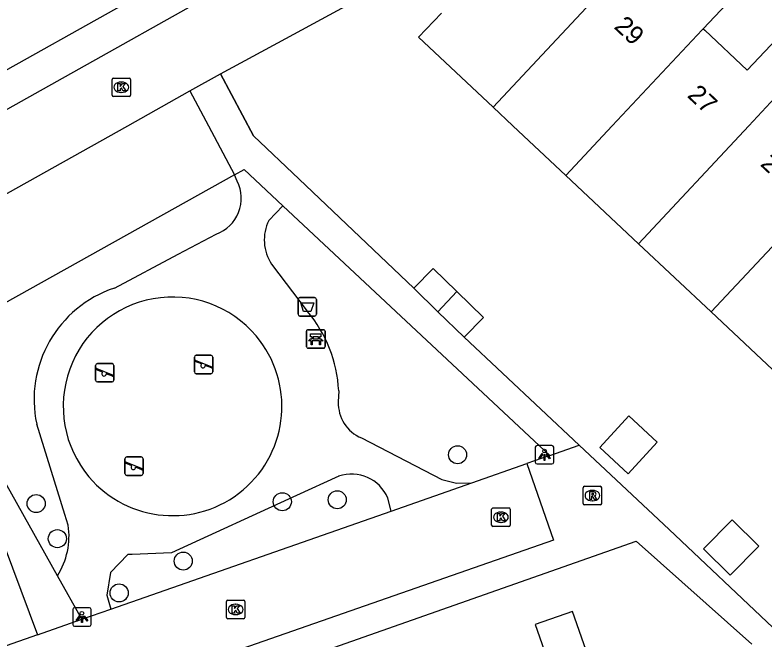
# Model space of a CAD drawing. Extents: x 158474 to 159560, y 388525 to 389605.
# Drawn here: x 159075.73 to 159116.32, y 389222.16 to 389255.99 of the extents above; entities that cross this region are included whole.
import ezdxf

# ---------------------------------------------------------------- set-up
doc = ezdxf.new("R2010")
doc.units = 0
for name, color, linetype in [('IMGEO_Afvalbak', 7, 'Continuous'), ('IMGEO_Bank', 7, 'Continuous'), ('IMGEO_Boom', 7, 'Continuous'), ('IMGEO_Kolk', 7, 'Continuous'), ('IMGEO_Lichtpunt', 7, 'Continuous'), ('IMGEO_Muur', 7, 'Continuous'), ('IMGEO_Pand', 7, 'Continuous'), ('IMGEO_Pand_nummerreeks', 7, 'Continuous'), ('IMGEO_Parkeervlak_open', 7, 'Continuous'), ('IMGEO_Rijbaan_lokaal_open', 7, 'Continuous'), ('IMGEO_Rioolput', 7, 'Continuous'), ('IMGEO_Speelvoorziening', 7, 'Continuous'), ('IMGEO_Voetpad_open', 7, 'Continuous')]:
    doc.layers.add(name, color=color, linetype=linetype)

msp = doc.modelspace()

# ---------------------------------------------------------------- linework, layer by layer
at = {"layer": 'IMGEO_Afvalbak'}
for p, q in [((159091.148, 389240.696), (159091.938, 389240.696)), ((159091.938, 389240.696), (159091.148, 389240.696)), ((159091.048, 389239.796), (159091.048, 389240.596)), ((159091.048, 389240.596), (159091.048, 389239.796)), ((159092.038, 389240.596), (159092.038, 389239.796)), ((159092.038, 389239.796), (159092.038, 389240.596)), ((159091.938, 389239.696), (159091.148, 389239.696)), ((159091.148, 389239.696), (159091.938, 389239.696))]:
    msp.add_line(p, q, dxfattribs=at)
msp.add_lwpolyline([(159091.191, 389240.41), (159091.895, 389240.41), (159091.746, 389239.94), (159091.34, 389239.94), (159091.191, 389240.41)], dxfattribs=at)
for centre, start, end in [((159091.148, 389240.596), 90, 180), ((159091.148, 389240.596), 90, 180), ((159091.938, 389240.596), 0, 90), ((159091.938, 389240.596), 360, 90), ((159091.148, 389239.796), 180, 270), ((159091.148, 389239.796), 180, 270), ((159091.938, 389239.796), 270, 0), ((159091.938, 389239.796), 270, 0)]:
    msp.add_arc(centre, 0.1, start, end, dxfattribs=at)
at = {"layer": 'IMGEO_Bank'}
for p, q in [((159091.509, 389238.033), (159091.509, 389238.874)), ((159091.509, 389238.874), (159091.509, 389238.033)), ((159091.584, 389238.958), (159092.425, 389238.958)), ((159092.425, 389238.958), (159091.584, 389238.958)), ((159092.509, 389238.883), (159092.509, 389238.042)), ((159092.509, 389238.042), (159092.509, 389238.883)), ((159092.206, 389238.356), (159091.813, 389238.356)), ((159091.818, 389238.464), (159091.818, 389238.57)), ((159091.862, 389238.57), (159091.862, 389238.464)), ((159092.15, 389238.576), (159091.868, 389238.576)), ((159091.868, 389238.458), (159092.15, 389238.458)), ((159092.156, 389238.464), (159092.156, 389238.57)), ((159092.2, 389238.57), (159092.2, 389238.464)), ((159092.434, 389237.958), (159091.593, 389237.958)), ((159091.593, 389237.958), (159092.434, 389237.958))]:
    msp.add_line(p, q, dxfattribs=at)
for points in [[(159091.812, 389238.576), (159091.726, 389238.576), (159091.726, 389238.737), (159092.289, 389238.737), (159092.289, 389238.576), (159092.206, 389238.576)], [(159091.756, 389238.356), (159091.614, 389238.356), (159091.726, 389238.458), (159091.812, 389238.458)], [(159091.806, 389238.349), (159091.806, 389238.142), (159091.763, 389238.142), (159091.763, 389238.349)], [(159092.206, 389238.458), (159092.289, 389238.458), (159092.401, 389238.356), (159092.262, 389238.356)], [(159092.256, 389238.349), (159092.256, 389238.142), (159092.212, 389238.142), (159092.212, 389238.349)]]:
    msp.add_lwpolyline(points, dxfattribs=at)
for centre, radius, start, end in [((159091.587, 389238.88), 0.0779, 92.4484, 184.2845), ((159091.587, 389238.88), 0.0779, 92.4484, 184.2845), ((159092.431, 389238.88), 0.0779, 2.4484, 94.2845), ((159092.431, 389238.88), 0.0779, 2.4484, 94.2845), ((159091.756, 389238.349), 0.00671, 2.8957, 87.1043), ((159091.813, 389238.349), 0.00671, 92.8957, 177.1043), ((159091.811, 389238.569), 0.00671, 2.8957, 87.1043), ((159091.811, 389238.465), 0.00671, 272.8957, 357.1043), ((159091.868, 389238.569), 0.00671, 92.8957, 177.1043), ((159091.868, 389238.465), 0.00671, 182.8957, 267.1043), ((159092.15, 389238.569), 0.00671, 2.8957, 87.1043), ((159092.15, 389238.465), 0.00671, 272.8957, 357.1043), ((159092.207, 389238.569), 0.00671, 92.8957, 177.1043), ((159092.207, 389238.465), 0.00671, 182.8957, 267.1043), ((159092.205, 389238.349), 0.00671, 2.8957, 87.1043), ((159092.262, 389238.349), 0.00671, 92.8957, 177.1043), ((159091.587, 389238.036), 0.0779, 182.4484, 274.2845), ((159091.587, 389238.036), 0.0779, 182.4484, 274.2845), ((159092.431, 389238.036), 0.0779, 272.4484, 4.2845), ((159092.431, 389238.036), 0.0779, 272.4484, 4.2845)]:
    msp.add_arc(centre, radius, start, end, dxfattribs=at)
at = {"layer": 'IMGEO_Boom'}
for centre in [(159099.682, 389232.187), (159090.195, 389229.643), (159093.167, 389229.752), (159076.872, 389229.546), (159078.019, 389227.646), (159084.834, 389226.432), (159081.364, 389224.708)]:
    msp.add_circle(centre, 0.489, dxfattribs=at)
at = {"layer": 'IMGEO_Kolk'}
for p, q in [((159080.977, 389251.654), (159080.977, 389252.506)), ((159081.052, 389252.58), (159081.904, 389252.58)), ((159081.978, 389252.506), (159081.978, 389251.654)), ((159081.465, 389252.36), (159081.49, 389252.36)), ((159081.904, 389251.58), (159081.052, 389251.58)), ((159081.488, 389251.8), (159081.463, 389251.8)), ((159101.598, 389229.309), (159102.45, 389229.309)), ((159101.523, 389228.383), (159101.523, 389229.235)), ((159102.011, 389229.089), (159102.036, 389229.089)), ((159102.524, 389229.235), (159102.524, 389228.383)), ((159102.034, 389228.529), (159102.009, 389228.529)), ((159102.45, 389228.309), (159101.598, 389228.309)), ((159087.167, 389223.388), (159087.167, 389224.24)), ((159087.242, 389224.314), (159088.094, 389224.314)), ((159087.655, 389224.094), (159087.68, 389224.094)), ((159088.168, 389224.24), (159088.168, 389223.388)), ((159088.094, 389223.314), (159087.242, 389223.314)), ((159087.678, 389223.534), (159087.653, 389223.534))]:
    msp.add_line(p, q, dxfattribs=at)
for points in [[(159080.977, 389251.654), (159080.977, 389252.506)], [(159081.052, 389252.58), (159081.904, 389252.58)], [(159081.978, 389252.506), (159081.978, 389251.654)], [(159081.298, 389252.28), (159081.421, 389252.28), (159081.421, 389252.129), (159081.551, 389252.28), (159081.715, 389252.28), (159081.569, 389252.129), (159081.722, 389251.88), (159081.57, 389251.88), (159081.485, 389252.044), (159081.421, 389251.977), (159081.421, 389251.88), (159081.298, 389251.88), (159081.298, 389252.28)], [(159081.904, 389251.58), (159081.052, 389251.58)], [(159101.598, 389229.309), (159102.45, 389229.309)], [(159101.523, 389228.383), (159101.523, 389229.235)], [(159101.844, 389229.009), (159101.967, 389229.009), (159101.967, 389228.858), (159102.097, 389229.009), (159102.261, 389229.009), (159102.115, 389228.858), (159102.268, 389228.609), (159102.116, 389228.609), (159102.031, 389228.773), (159101.967, 389228.706), (159101.967, 389228.609), (159101.844, 389228.609), (159101.844, 389229.009)], [(159102.524, 389229.235), (159102.524, 389228.383)], [(159102.45, 389228.309), (159101.598, 389228.309)], [(159087.167, 389223.388), (159087.167, 389224.24)], [(159087.242, 389224.314), (159088.094, 389224.314)], [(159087.488, 389224.014), (159087.611, 389224.014), (159087.611, 389223.863), (159087.741, 389224.014), (159087.905, 389224.014), (159087.759, 389223.863), (159087.912, 389223.614), (159087.76, 389223.614), (159087.675, 389223.778), (159087.611, 389223.711), (159087.611, 389223.614), (159087.488, 389223.614), (159087.488, 389224.014)], [(159088.168, 389224.24), (159088.168, 389223.388)], [(159088.094, 389223.314), (159087.242, 389223.314)]]:
    msp.add_lwpolyline(points, dxfattribs=at)
for centre, start, end in [((159081.054, 389252.504), 91.552, 178.448), ((159081.054, 389252.504), 91.552, 178.448), ((159081.902, 389252.504), 1.552, 88.448), ((159081.902, 389252.504), 1.552, 88.448), ((159081.054, 389251.656), 181.552, 268.448), ((159081.054, 389251.656), 181.552, 268.448), ((159081.902, 389251.656), 271.552, 358.448), ((159081.902, 389251.656), 271.552, 358.448), ((159101.6, 389229.233), 91.552, 178.448), ((159101.6, 389229.233), 91.552, 178.448), ((159102.448, 389229.233), 1.552, 88.448), ((159102.448, 389229.233), 1.552, 88.448), ((159101.6, 389228.385), 181.552, 268.448), ((159101.6, 389228.385), 181.552, 268.448), ((159102.448, 389228.385), 271.552, 358.448), ((159102.448, 389228.385), 271.552, 358.448), ((159087.244, 389224.238), 91.552, 178.448), ((159087.244, 389224.238), 91.552, 178.448), ((159088.092, 389224.238), 1.552, 88.448), ((159088.092, 389224.238), 1.552, 88.448), ((159087.244, 389223.39), 181.552, 268.448), ((159087.244, 389223.39), 181.552, 268.448), ((159088.092, 389223.39), 271.552, 358.448), ((159088.092, 389223.39), 271.552, 358.448)]:
    msp.add_arc(centre, 0.0765, start, end, dxfattribs=at)
for centre, major_axis, ratio, start_param, end_param in [((159081.464, 389252.08), (-0.387, 0.002), 0.722429, 4.712389, 7.853982), ((159081.489, 389252.08), (-0.39, 0.002), 0.717154, 1.570796, 4.712389), ((159102.01, 389228.809), (-0.387, 0.002), 0.722429, 4.712389, 7.853982), ((159102.035, 389228.809), (-0.39, 0.002), 0.717154, 1.570796, 4.712389), ((159087.654, 389223.814), (-0.387, 0.002), 0.722429, 4.712389, 7.853982), ((159087.679, 389223.814), (-0.39, 0.002), 0.717154, 1.570796, 4.712389)]:
    msp.add_ellipse(centre, major_axis=major_axis, ratio=ratio, start_param=start_param, end_param=end_param, dxfattribs=at)
at = {"layer": 'IMGEO_Lichtpunt'}
for p, q in [((159103.889, 389232.59), (159103.889, 389231.783)), ((159103.889, 389232.59), (159103.889, 389231.783)), ((159104.791, 389232.685), (159103.983, 389232.685)), ((159104.791, 389232.685), (159103.983, 389232.685)), ((159104.885, 389231.783), (159104.885, 389232.59)), ((159104.885, 389231.783), (159104.885, 389232.59)), ((159103.983, 389231.689), (159104.791, 389231.689)), ((159103.983, 389231.689), (159104.791, 389231.689)), ((159078.852, 389223.809), (159078.852, 389223.002)), ((159078.852, 389223.809), (159078.852, 389223.002)), ((159079.754, 389223.904), (159078.946, 389223.904)), ((159079.754, 389223.904), (159078.946, 389223.904)), ((159079.848, 389223.002), (159079.848, 389223.809)), ((159079.848, 389223.002), (159079.848, 389223.809)), ((159078.946, 389222.908), (159079.754, 389222.908)), ((159078.946, 389222.908), (159079.754, 389222.908))]:
    msp.add_line(p, q, dxfattribs=at)
for points in [[(159104.263, 389232.254), (159104.302, 389232.226), (159104.114, 389231.964), (159104.076, 389231.991), (159104.263, 389232.254)], [(159104.365, 389232.206), (159104.412, 389232.206), (159104.412, 389231.884), (159104.365, 389231.884), (159104.365, 389232.206)], [(159104.475, 389232.226), (159104.513, 389232.253), (159104.7, 389231.991), (159104.661, 389231.963), (159104.475, 389232.226)], [(159079.226, 389223.473), (159079.265, 389223.445), (159079.077, 389223.183), (159079.039, 389223.21), (159079.226, 389223.473)], [(159079.328, 389223.425), (159079.375, 389223.425), (159079.375, 389223.103), (159079.328, 389223.103), (159079.328, 389223.425)], [(159079.438, 389223.445), (159079.476, 389223.472), (159079.663, 389223.21), (159079.624, 389223.182), (159079.438, 389223.445)]]:
    msp.add_lwpolyline(points, dxfattribs=at)
for centre in [(159104.388, 389232.388), (159079.351, 389223.607)]:
    msp.add_circle(centre, 0.0994, dxfattribs=at)
for centre, start, end in [((159103.983, 389232.59), 90, 180), ((159103.983, 389232.59), 90, 180), ((159104.791, 389232.59), 0, 90), ((159104.791, 389232.59), 0, 90), ((159103.983, 389231.783), 180, 270), ((159103.983, 389231.783), 180, 270), ((159104.791, 389231.783), 270, 0), ((159104.791, 389231.783), 270, 360), ((159078.946, 389223.809), 90, 180), ((159078.946, 389223.809), 90, 180), ((159079.754, 389223.809), 0, 90), ((159079.754, 389223.809), 0, 90), ((159078.946, 389223.002), 180, 270), ((159078.946, 389223.002), 180, 270), ((159079.754, 389223.002), 270, 0), ((159079.754, 389223.002), 270, 360)]:
    msp.add_arc(centre, 0.0946, start, end, dxfattribs=at)
at = {"layer": 'IMGEO_Muur'}
for points in [[(159091.106, 389247.106), (159088.629, 389249.459), (159086.843, 389252.811), (159090.386, 389254.71), (159095.116, 389257.303), (159096.64, 389258.135)], [(159091.106, 389247.106), (159097.316, 389241.207)]]:
    msp.add_lwpolyline(points, dxfattribs=at)
at = {"layer": 'IMGEO_Pand'}
for points in [[(159109.028, 389258.935), (159111.405, 389256.702), (159113.955, 389259.417), (159115.516, 389257.951), (159112.974, 389255.247)], [(159101.601, 389251.004), (159109.028, 389258.935)], [(159098.807, 389256.099), (159097.574, 389254.787), (159101.601, 389251.004)], [(159112.974, 389255.247), (159113.058, 389255.168), (159115.361, 389253.005), (159117.91, 389255.719), (159119.475, 389254.248), (159116.86, 389251.5)], [(159105.535, 389247.309), (159108.057, 389250), (159112.92, 389255.19), (159112.974, 389255.247)], [(159109.469, 389243.613), (159115.454, 389250), (159116.86, 389251.5)], [(159105.535, 389247.309), (159102.67, 389250), (159101.601, 389251.004)], [(159120.8, 389247.81), (159113.404, 389239.917)], [(159109.469, 389243.613), (159105.535, 389247.309)], [(159113.404, 389239.917), (159109.469, 389243.613)], [(159097.316, 389241.207), (159098.359, 389242.274), (159099.642, 389241.021)], [(159098.621, 389239.932), (159097.316, 389241.207)], [(159099.642, 389241.021), (159098.621, 389239.932)], [(159099.642, 389241.021), (159101.077, 389239.619), (159100.034, 389238.552)], [(159100.034, 389238.552), (159098.621, 389239.932)], [(159117.338, 389236.221), (159113.404, 389239.917)], [(159107.375, 389232.577), (159108.956, 389234.293), (159110.494, 389232.875), (159108.913, 389231.159), (159107.375, 389232.577)], [(159112.995, 389227.104), (159114.547, 389228.669), (159115.995, 389227.232), (159114.443, 389225.668), (159112.995, 389227.104)], [(159107.121, 389220.21), (159105.898, 389223.707), (159103.877, 389222.995), (159105.104, 389219.508), (159102.014, 389218.42)]]:
    msp.add_lwpolyline(points, dxfattribs=at)
at = {"layer": 'IMGEO_Parkeervlak_open'}
msp.add_lwpolyline([(159087.614, 389247.334), (159071.894, 389238.573), (159071.768, 389238.789)], dxfattribs=at)
at = {"layer": 'IMGEO_Rijbaan_lokaal_open'}
for points in [[(159069.405, 389243.038), (159067.471, 389246.523), (159073.674, 389250), (159109.088, 389269.852)], [(159086.843, 389252.811), (159090.386, 389254.71), (159095.116, 389257.303), (159096.64, 389258.135)], [(159085.189, 389251.884), (159086.843, 389252.811)], [(159069.405, 389243.038), (159081.827, 389250), (159085.189, 389251.884)], [(159103.431, 389231.714), (159104.882, 389227.562), (159052.637, 389209.355)], [(159100.451, 389230.671), (159103.431, 389231.714)], [(159096.082, 389229.142), (159100.451, 389230.671)], [(159080.918, 389223.835), (159096.082, 389229.142)], [(159079.345, 389223.284), (159080.918, 389223.835)], [(159076.937, 389222.441), (159079.345, 389223.284)], [(159076.937, 389222.441), (159062.99, 389217.554)]]:
    msp.add_lwpolyline(points, dxfattribs=at)
at = {"layer": 'IMGEO_Rioolput'}
for p, q in [((159106.555, 389230.48), (159107.407, 389230.48)), ((159106.48, 389229.554), (159106.48, 389230.406)), ((159106.968, 389230.26), (159106.993, 389230.26)), ((159107.481, 389230.406), (159107.481, 389229.554)), ((159106.991, 389229.7), (159106.966, 389229.7)), ((159107.407, 389229.48), (159106.555, 389229.48))]:
    msp.add_line(p, q, dxfattribs=at)
for points in [[(159106.555, 389230.48), (159107.407, 389230.48)], [(159106.48, 389229.554), (159106.48, 389230.406)], [(159107.069, 389230.178), (159106.817, 389230.18), (159106.817, 389229.78)], [(159106.995, 389230.099), (159106.941, 389230.099), (159106.941, 389230.018)], [(159107.481, 389230.406), (159107.481, 389229.554)], [(159106.817, 389229.78), (159106.941, 389229.78), (159106.941, 389229.942), (159106.952, 389229.942)], [(159106.941, 389230.018), (159106.993, 389230.018)], [(159106.999, 389229.913), (159107.07, 389229.78), (159107.21, 389229.78), (159107.145, 389229.906)], [(159107.407, 389229.48), (159106.555, 389229.48)]]:
    msp.add_lwpolyline(points, dxfattribs=at)
for centre, radius, start, end in [((159106.557, 389230.404), 0.0765, 91.552, 178.448), ((159106.557, 389230.404), 0.0765, 91.552, 178.448), ((159107.405, 389230.404), 0.0765, 1.552, 88.448), ((159107.405, 389230.404), 0.0765, 1.552, 88.448), ((159107.001, 389230.003), 0.0964, 77.0061, 93.1865), ((159107.015, 389230.06), 0.0378, 276.6634, 79.6772), ((159107.068, 389230.068), 0.109, 350.3612, 89.416), ((159106.951, 389229.889), 0.0533, 26.0293, 88.6989), ((159106.977, 389230.207), 0.19, 274.7715, 282.9687), ((159107.066, 389230.068), 0.112, 277.5842, 350.9817), ((159107.05, 389229.853), 0.108, 29.5134, 73.7905), ((159106.557, 389229.556), 0.0765, 181.552, 268.448), ((159106.557, 389229.556), 0.0765, 181.552, 268.448), ((159107.405, 389229.556), 0.0765, 271.552, 358.448), ((159107.405, 389229.556), 0.0765, 271.552, 358.448)]:
    msp.add_arc(centre, radius, start, end, dxfattribs=at)
for centre, major_axis, ratio, start_param, end_param in [((159106.967, 389229.98), (-0.387, 0.002), 0.722429, 4.712389, 7.853982), ((159106.992, 389229.98), (-0.39, 0.002), 0.717154, 1.570796, 4.712389)]:
    msp.add_ellipse(centre, major_axis=major_axis, ratio=ratio, start_param=start_param, end_param=end_param, dxfattribs=at)
at = {"layer": 'IMGEO_Speelvoorziening'}
for p, q in [((159085.438, 389236.673), (159085.438, 389237.473)), ((159085.438, 389237.473), (159085.438, 389236.673)), ((159085.538, 389237.573), (159086.328, 389237.573)), ((159086.328, 389237.573), (159085.538, 389237.573)), ((159086.428, 389237.473), (159086.428, 389236.673)), ((159086.428, 389236.673), (159086.428, 389237.473)), ((159080.087, 389236.228), (159080.087, 389237.028)), ((159080.087, 389237.028), (159080.087, 389236.228)), ((159080.187, 389237.128), (159080.977, 389237.128)), ((159080.977, 389237.128), (159080.187, 389237.128)), ((159081.077, 389237.028), (159081.077, 389236.228)), ((159081.077, 389236.228), (159081.077, 389237.028)), ((159085.821, 389237.101), (159085.482, 389237.238)), ((159085.507, 389237.298), (159086.383, 389236.945)), ((159086.359, 389236.885), (159086.019, 389237.022)), ((159080.47, 389236.656), (159080.131, 389236.793)), ((159080.156, 389236.853), (159081.032, 389236.5)), ((159081.008, 389236.44), (159080.668, 389236.577)), ((159086.328, 389236.573), (159085.538, 389236.573)), ((159085.538, 389236.573), (159086.328, 389236.573)), ((159080.977, 389236.128), (159080.187, 389236.128)), ((159080.187, 389236.128), (159080.977, 389236.128)), ((159081.671, 389231.168), (159081.671, 389231.968)), ((159081.671, 389231.968), (159081.671, 389231.168)), ((159082.054, 389231.596), (159081.715, 389231.733)), ((159081.74, 389231.793), (159082.616, 389231.44)), ((159081.771, 389232.068), (159082.561, 389232.068)), ((159082.561, 389232.068), (159081.771, 389232.068)), ((159082.661, 389231.968), (159082.661, 389231.168)), ((159082.661, 389231.168), (159082.661, 389231.968)), ((159082.592, 389231.38), (159082.252, 389231.517)), ((159082.561, 389231.068), (159081.771, 389231.068)), ((159081.771, 389231.068), (159082.561, 389231.068))]:
    msp.add_line(p, q, dxfattribs=at)
for centre, radius, start, end in [((159085.538, 389237.473), 0.1, 90, 180), ((159085.538, 389237.473), 0.1, 90, 180), ((159086.328, 389237.473), 0.1, 0, 90), ((159086.328, 389237.473), 0.1, 360, 90), ((159080.187, 389237.028), 0.1, 90, 180), ((159080.187, 389237.028), 0.1, 90, 180), ((159080.977, 389237.028), 0.1, 0, 90), ((159080.977, 389237.028), 0.1, 360, 90), ((159085.495, 389237.268), 0.0327, 68.078, 248.078), ((159085.9, 389237.011), 0.12, 130.9928, 5.1632), ((159080.144, 389236.823), 0.0327, 68.078, 248.078), ((159080.549, 389236.566), 0.12, 130.9928, 5.1632), ((159085.538, 389236.673), 0.1, 180, 270), ((159085.538, 389236.673), 0.1, 180, 270), ((159086.328, 389236.673), 0.1, 270, 0), ((159086.328, 389236.673), 0.1, 270, 0), ((159086.371, 389236.915), 0.0327, 248.078, 68.078), ((159080.187, 389236.228), 0.1, 180, 270), ((159080.187, 389236.228), 0.1, 180, 270), ((159080.977, 389236.228), 0.1, 270, 0), ((159080.977, 389236.228), 0.1, 270, 0), ((159081.02, 389236.47), 0.0327, 248.078, 68.078), ((159081.771, 389231.968), 0.1, 90, 180), ((159081.771, 389231.968), 0.1, 90, 180), ((159081.728, 389231.763), 0.0327, 68.078, 248.078), ((159082.561, 389231.968), 0.1, 0, 90), ((159082.561, 389231.968), 0.1, 360, 90), ((159082.133, 389231.506), 0.12, 130.9928, 5.1632), ((159082.604, 389231.41), 0.0327, 248.078, 68.078), ((159081.771, 389231.168), 0.1, 180, 270), ((159081.771, 389231.168), 0.1, 180, 270), ((159082.561, 389231.168), 0.1, 270, 0), ((159082.561, 389231.168), 0.1, 270, 0)]:
    msp.add_arc(centre, radius, start, end, dxfattribs=at)
at = {"layer": 'IMGEO_Voetpad_open'}
for points in [[(159110.931, 389271.309), (159102.235, 389268.131), (159069.849, 389250), (159064.373, 389246.934), (159052.944, 389267.29)], [(159086.843, 389252.811), (159088.629, 389249.459), (159091.106, 389247.106), (159097.316, 389241.207)], [(159085.189, 389251.884), (159086.193, 389250), (159087.614, 389247.334)], [(159087.614, 389247.334), (159088.136, 389247.625), (159090.225, 389245.67)], [(159087.754, 389246.999), (159087.614, 389247.334)], [(159090.225, 389245.67), (159089.467, 389244.874)], [(159090.225, 389245.67), (159104.668, 389232.147)], [(159081.104, 389241.21), (159084.565, 389243.047), (159086.613, 389244.135)], [(159089.619, 389242.499), (159091.549, 389239.956)], [(159078.024, 389225.642), (159070.943, 389238.284), (159071.768, 389238.789)], [(159100.034, 389238.552), (159106.269, 389232.707)], [(159093.248, 389235.647), (159093.226, 389235.05)], [(159078.605, 389228.381), (159078.424, 389228.962), (159076.9, 389233.846)], [(159094.48, 389233.1), (159098.835, 389230.849), (159099.631, 389230.642), (159100.451, 389230.671)], [(159104.668, 389232.147), (159106.269, 389232.707)], [(159106.269, 389232.707), (159111.141, 389228.14), (159122.349, 389217.54)], [(159104.668, 389232.147), (159103.431, 389231.714)], [(159093.246, 389231.023), (159090.963, 389229.976), (159084.2, 389226.873), (159082.064, 389226.794), (159081.826, 389226.785), (159080.891, 389225.814), (159080.694, 389224.594), (159080.918, 389223.835)], [(159096.082, 389229.142), (159095.907, 389229.843)], [(159074.669, 389228.491), (159076.937, 389222.441)], [(159053.058, 389207.703), (159087.037, 389219.659), (159089.706, 389220.598), (159109.355, 389227.512), (159115.615, 389221.927)], [(159079.345, 389223.284), (159078.024, 389225.642)]]:
    msp.add_lwpolyline(points, dxfattribs=at)
for centre, radius, start, end in [((159085.924, 389246.069), 2.053, 289.6154, 26.9405), ((159091.586, 389243.817), 2.368, 153.4989, 213.825), ((159083.117, 389235.179), 6.358, 108.4547, 192.1025), ((159084.254, 389234.809), 5.917, 40.1391, 220.1539), ((159086.01, 389235.283), 7.247, 2.8812, 40.1565), ((159084.254, 389234.808), 5.917, 220.1465, 40.1465), ((159095.259, 389234.979), 2.034, 178.0094, 247.4789), ((159093.948, 389229.017), 2.126, 22.8746, 109.2963), ((159074.679, 389227.783), 3.971, 327.3807, 8.6671)]:
    msp.add_arc(centre, radius, start, end, dxfattribs=at)

# ---------------------------------------------------------------- texts
at = {"layer": 'IMGEO_Pand_nummerreeks'}
for s, p in [('29', (159108.106, 389255.305)), ('27', (159112.066, 389251.589)), ('25', (159116.025, 389247.872))]:
    msp.add_text(s, height=1, rotation=316.8162, dxfattribs=at).set_placement(p)

doc.saveas('drawing.dxf')
